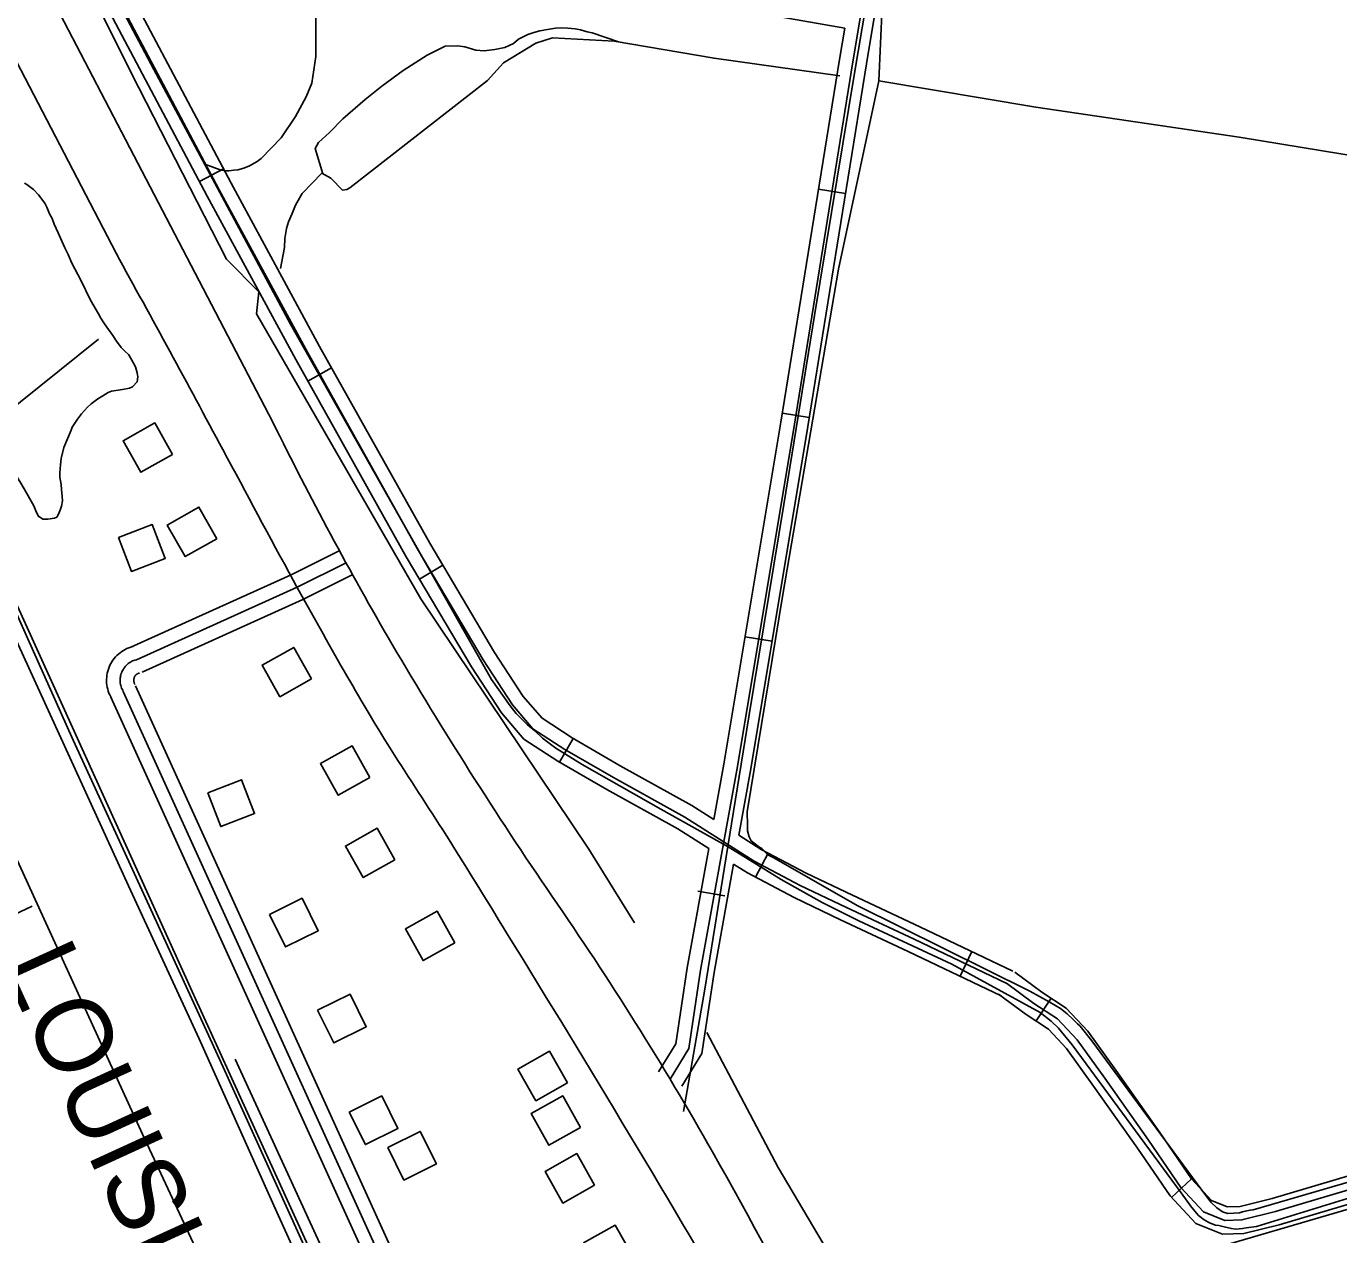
# Model space of a CAD drawing. Extents: x 3313442 to 3351311, y 721974 to 747360.
# Drawn here: x 3324635 to 3326081, y 742626 to 743958 of the extents above; entities that cross this region are included whole.
import ezdxf

# ---------------------------------------------------------------- set-up
doc = ezdxf.new("R2010")
doc.units = 0
for name, color, linetype in [('V-BLDG-OTLN', 7, 'Continuous'), ('V-DTCH-CNTR', 7, 'Continuous'), ('V-RAIL-IDEN', 7, 'Continuous'), ('V-RAIL-TRAK', 7, 'Continuous'), ('V-ROAD-CNTR', 7, 'Continuous'), ('V-SITE-VEGE', 7, 'Continuous'), ('V-TOPO-SHOR', 7, 'Continuous')]:
    doc.layers.add(name, color=color, linetype=linetype)

msp = doc.modelspace()

# ---------------------------------------------------------------- linework, layer by layer
at = {"layer": 'V-BLDG-OTLN'}
for points in [[(3324796.2, 743486), (3324776.6, 743520.9), (3324741.7, 743501.2), (3324761.4, 743466.4)], [(3324845, 743393.1), (3324825.3, 743428), (3324790.5, 743408.3), (3324810.2, 743373.5)], [(3324736.6, 743394.4), (3324750.9, 743357.1), (3324788.2, 743371.4), (3324773.9, 743408.7)], [(3324949.4, 743238.7), (3324929.8, 743273.5), (3324895, 743253.9), (3324914.6, 743219)], [(3325013.7, 743130.2), (3324994.1, 743165.1), (3324959.2, 743145.4), (3324978.9, 743110.6)], [(3324835, 743113.3), (3324849.3, 743076), (3324886.6, 743090.3), (3324872.3, 743127.6)], [(3325041.2, 743039.5), (3325021.6, 743074.3), (3324986.8, 743054.6), (3325006.4, 743019.8)], [(3324903.2, 742979.3), (3324920.9, 742943.5), (3324956.8, 742961.2), (3324939, 742997.1)], [(3325107.3, 742948.1), (3325087.7, 742982.9), (3325052.8, 742963.2), (3325072.5, 742928.4)], [(3324956.1, 742873.6), (3324973.9, 742837.7), (3325009.8, 742855.5), (3324992, 742891.3)], [(3325231.4, 742793.7), (3325211.8, 742828.5), (3325176.9, 742808.9), (3325196.6, 742774)], [(3324991, 742761.4), (3325008.8, 742725.6), (3325044.6, 742743.4), (3325026.8, 742779.2)], [(3325245.8, 742744.6), (3325226.2, 742779.4), (3325191.3, 742759.8), (3325211, 742724.9)], [(3325033.4, 742722.3), (3325051.2, 742686.5), (3325087, 742704.3), (3325069.2, 742740.1)], [(3325261.4, 742680.9), (3325241.7, 742715.7), (3325206.9, 742696), (3325226.5, 742661.2)], [(3325303.7, 742602), (3325284.1, 742636.8), (3325249.2, 742617.2), (3325268.9, 742582.3)]]:
    msp.add_lwpolyline(points, close=True, dxfattribs=at)
at = {"layer": 'V-DTCH-CNTR'}
for points in [[(3325359.3, 742762), (3325382.9, 742897), (3325408, 743053.9), (3325431.3, 743197.1), (3325470, 743430.9), (3325503.6, 743639.3), (3325547.4, 743904.1), (3325586.4, 744134.8), (3325622.1, 744360.7)], [(3326091.2, 742666.2), (3325990.7, 742635.4), (3325979.5, 742633.8), (3325975.3, 742633), (3325968.1, 742632.4), (3325963.1, 742633), (3325955.2, 742634.9), (3325949.2, 742636.3), (3325945.7, 742636.7), (3325938.9, 742639.4), (3325932.9, 742642.6), (3325926.9, 742647.5), (3325919, 742656.7), (3325907.8, 742672.4), (3325787.5, 742835.6), (3325772.4, 742854), (3325764.5, 742861.5), (3325752.5, 742871), (3325654.9, 742924.6), (3325552.4, 742972.2), (3325512.2, 742992.3), (3325467.1, 743017.7), (3325408.5, 743053.6), (3325334.4, 743095.1), (3325247.5, 743144.3), (3325218.5, 743162.3), (3325204, 743173.5), (3325195.6, 743181.4), (3325187.1, 743188.5), (3325175.1, 743200.7), (3325168.4, 743209), (3325147.8, 743238), (3324926.4, 743629.6), (3324775.8, 743910.4), (3324612.3, 744219.3)], [(3324831.8, 743805.9), (3324848.8, 743799.6), (3324854.4, 743798.7), (3324858.3, 743798.5), (3324863.9, 743799.2), (3324868.1, 743799.6), (3324874.9, 743801.4), (3324881.1, 743803.9), (3324889.4, 743808.8), (3324893.8, 743812), (3324916, 743835.1), (3324931.9, 743858.3), (3324943.4, 743880), (3324949.6, 743895.1), (3324954.2, 743924.5), (3324954.1, 743975.1)]]:
    msp.add_lwpolyline(points, dxfattribs=at)
at = {"layer": 'V-RAIL-TRAK'}
msp.add_lwpolyline([(3325183.4, 742083.9), (3324982.2, 742524.2), (3324851.9, 742811.1), (3324686.7, 743171.2), (3324525.9, 743529.9), (3324352.3, 743911.7)], dxfattribs=at)
at = {"layer": 'V-ROAD-CNTR'}
for p, q in [((3324825.9, 743786.9), (3324852.4, 743800.9)), ((3325537.8, 743773.7), (3325508.2, 743778.5)), ((3324945.4, 743566.9), (3324971.5, 743581.6)), ((3325497.9, 743526.9), (3325468.3, 743531.7)), ((3325068.3, 743348.8), (3325094.1, 743364.1)), ((3325456.9, 743280.3), (3325427.3, 743285.2)), ((3325222.6, 743147.1), (3325237.7, 743173.1)), ((3325438.6, 743020.2), (3325452.6, 743046.7)), ((3325404.8, 742999.6), (3325375.2, 743004.9)), ((3325664.2, 742911.2), (3325677.1, 742938.3)), ((3325764.3, 742886.8), (3325747.8, 742861.8)), ((3325919.2, 742687.8), (3325897.2, 742667.4))]:
    msp.add_line(p, q, dxfattribs=at)
for points in [[(3326777.2, 738600.5), (3326777.1, 738600.7), (3326618.9, 738947.8), (3326406, 739420), (3326147.3, 739979.9), (3325907.8, 740506.5), (3325622.3, 741132.3), (3325395.4, 741626.9), (3325163.2, 742137.4), (3324819.8, 742890.4), (3324514.3, 743562.6), (3324154.8, 744349), (3323646.9, 745459.8), (3323606.5, 745547.9)], [(3325344.5, 742797.8), (3325365.2, 742831.4), (3325378.2, 742917.7), (3325418.7, 743142.1), (3325481.5, 743519.4), (3325546, 743918.7), (3325588.2, 744171.4), (3325654.9, 744571.6), (3325704.6, 744877.6), (3325754.2, 745150), (3325797.8, 745351.5), (3325807.5, 745428.7), (3325815.3, 745539.7), (3325817, 745551.1)], [(3325387.2, 743052), (3325353.1, 743073.6), (3325274.7, 743117), (3325220.8, 743148.2), (3325183.5, 743172.5), (3325158.7, 743201.2), (3325125.6, 743252), (3325053.8, 743373.2), (3324932.1, 743590.7), (3324834.4, 743770.7), (3324681.9, 744058.7), (3324477, 744455), (3324335.4, 744735.5), (3324285.6, 744832.2), (3324223.7, 744944), (3324126.8, 745120.6), (3324051.9, 745259.1), (3323992.4, 745355.3), (3323938.3, 745452.4), (3323935.8, 745486.4), (3323909.5, 745527.2), (3323903.2, 745542.7)], [(3323865.9, 745377.3), (3324734.2, 743707.7)], [(3324906.8, 743521.6), (3324518.8, 744265.4), (3324030.3, 745215.2)], [(3325715.8, 742903.2), (3325613.4, 742952), (3325539, 742986.7), (3325487.8, 743011.2), (3325437.2, 743037.9), (3325360.8, 743086.5), (3325282.1, 743130), (3325228.7, 743161), (3325193.4, 743183.9), (3325170.7, 743210.2), (3325138.4, 743259.9), (3325066.8, 743380.7), (3324945.2, 743597.9), (3324847.7, 743777.8), (3324695.2, 744065.6), (3324490.4, 744461.8), (3324348.8, 744742.3), (3324298.8, 744839.2), (3324236.8, 744951.2), (3324140, 745127.7)], [(3325392.9, 743083.9), (3325368.5, 743099.4), (3325289.5, 743143.1), (3325236.5, 743173.8), (3325203.4, 743195.4), (3325182.7, 743219.3), (3325151.1, 743267.9), (3325079.8, 743388.2), (3324958.3, 743605.1), (3324860.9, 743784.8), (3324708.5, 744072.6), (3324503.7, 744468.6), (3324421.8, 744631)], [(3325537, 743955.8), (3325291, 743999.1), (3325020.3, 744042.4), (3324803.9, 744077.1), (3324748.9, 744095), (3324711.8, 744128.7), (3324681.9, 744176.9), (3324654.3, 744223.4), (3324637.3, 744284.2), (3324644.5, 744351.2), (3324671.2, 744541.9), (3324678.2, 744583.6)], [(3325645.8, 744425.8), (3325603, 744168.9), (3325560.8, 743916.3), (3325496.3, 743517), (3325433.4, 743139.5), (3325420.3, 743066.5)], [(3325537, 743955.8), (3325531.2, 743921.1), (3325466.7, 743521.8), (3325403.9, 743144.7), (3325392.9, 743083.9)], [(3324750.2, 743273.6), (3324927.1, 743353.3), (3324980.7, 743380.1)], [(3324756.4, 743259.9), (3324933.6, 743339.8), (3324987.4, 743366.7)], [(3324762.6, 743246.2), (3324940, 743326.2), (3324994.1, 743353.3)], [(3324729, 743217.5), (3324728.1, 743219.1), (3324727.1, 743221.1), (3324726.2, 743223.2), (3324725.4, 743225.3), (3324724.8, 743227.4), (3324724.3, 743229.6), (3324723.9, 743231.8), (3324723.6, 743234), (3324723.5, 743236.3), (3324723.5, 743238.5), (3324723.7, 743240.8), (3324723.9, 743243), (3324724.3, 743245.2), (3324724.9, 743247.4), (3324725.5, 743249.5), (3324726.3, 743251.6), (3324727.2, 743253.7), (3324728.2, 743255.7), (3324729.4, 743257.6), (3324730.6, 743259.5), (3324732, 743261.3), (3324733.4, 743263), (3324735, 743264.6), (3324736.6, 743266.1), (3324738.4, 743267.5), (3324740.2, 743268.9), (3324742.1, 743270.1), (3324744, 743271.2), (3324746, 743272.1), (3324748.1, 743273), (3324750.2, 743273.7), (3324752.2, 743274.3), (3324752.8, 743274.5)], [(3324742, 743225), (3324741.3, 743226.2), (3324740.7, 743227.4), (3324740.1, 743228.7), (3324739.7, 743230), (3324739.3, 743231.3), (3324739, 743232.6), (3324738.7, 743233.9), (3324738.6, 743235.3), (3324738.5, 743236.7), (3324738.5, 743238), (3324738.6, 743239.4), (3324738.8, 743240.7), (3324739, 743242.1), (3324739.3, 743243.4), (3324739.7, 743244.7), (3324740.2, 743246), (3324740.8, 743247.2), (3324741.4, 743248.5), (3324742.1, 743249.6), (3324742.8, 743250.8), (3324743.6, 743251.8), (3324744.5, 743252.9), (3324745.5, 743253.9), (3324746.5, 743254.8), (3324747.5, 743255.7), (3324748.6, 743256.5), (3324749.8, 743257.2), (3324751, 743257.9), (3324752.2, 743258.5), (3324753.5, 743259), (3324754.8, 743259.4), (3324756.1, 743259.8), (3324756.4, 743259.9)], [(3324755, 743232.5), (3324754.5, 743233.3), (3324754.3, 743233.8), (3324754.1, 743234.2), (3324753.9, 743234.7), (3324753.8, 743235.1), (3324753.7, 743235.6), (3324753.6, 743236.1), (3324753.5, 743236.6), (3324753.5, 743237), (3324753.5, 743237.5), (3324753.5, 743238), (3324753.6, 743238.5), (3324753.7, 743239), (3324753.8, 743239.4), (3324753.9, 743239.9), (3324754.1, 743240.4), (3324754.3, 743240.8), (3324754.5, 743241.2), (3324754.8, 743241.6), (3324755, 743242), (3324755.3, 743242.4), (3324755.6, 743242.8), (3324756, 743243.1), (3324756.3, 743243.5), (3324756.7, 743243.8), (3324757.1, 743244.1), (3324757.5, 743244.3), (3324757.9, 743244.6), (3324758.4, 743244.8), (3324758.8, 743245), (3324759.3, 743245.1), (3324759.9, 743245.3), (3324759.9, 743245.3)], [(3325051.1, 742580.7), (3324755.6, 743231.2)], [(3325023.8, 742568.3), (3324728.3, 743218.8)], [(3325037.5, 742574.5), (3324742, 743225)], [(3325722.2, 742916.8), (3325619.8, 742965.5), (3325545.4, 743000.3), (3325494.6, 743024.6), (3325444.8, 743050.9), (3325420.3, 743066.5)], [(3325387.2, 743052), (3325363.4, 742920.2), (3325350.8, 742836.7), (3325331.7, 742805.7)], [(3325414.5, 743034.6), (3325393, 742915.3), (3325379.6, 742826.1), (3325357.3, 742790)], [(3325709.3, 742889.7), (3325607, 742938.4), (3325532.5, 742973.2), (3325481.1, 742997.8), (3325429.7, 743024.9), (3325414.5, 743034.6)], [(3325724.4, 742915.5), (3325754.1, 742893.5), (3325781, 742875.8), (3325804.7, 742850.7), (3325835.8, 742807.5), (3325884.2, 742739), (3325919.2, 742687.8), (3325941.2, 742664.1), (3325958.6, 742657.2), (3325972.7, 742657.5), (3326007.9, 742666.2), (3326340.7, 742765), (3326433.2, 742792.6)], [(3326345, 742750.6), (3326011.8, 742651.8), (3325974.7, 742642.6), (3325955.9, 742642.1), (3325932.5, 742651.4), (3325907.4, 742678.5), (3325871.9, 742730.4), (3325823.5, 742798.8), (3325793.1, 742841.2), (3325771.3, 742864.2), (3325745.5, 742881.2), (3325715.4, 742903.5)], [(3325706.5, 742891.4), (3325736.9, 742868.9), (3325761.6, 742852.7), (3325781.5, 742831.6), (3325811.3, 742790.1), (3325859.6, 742721.8), (3325895.6, 742669.1), (3325923.8, 742638.7), (3325953.2, 742627), (3325976.7, 742627.6), (3326015.8, 742637.3), (3326349.2, 742736.2)]]:
    msp.add_lwpolyline(points, dxfattribs=at)
for centre, radius, start, end in [((3328547.6, 745317.6), 4059.7, 206.2563, 210.18), ((3329216.2, 745733.3), 4846.6, 210.4554, 214.3427), ((3322215.3, 740917.9), 3650.5, 29.5371, 34.7576), ((3308986.9, 732950.9), 19022.9, 30.17239, 31.7431), ((3316234.4, 737586), 10496.8, 26.48386, 29.2662)]:
    msp.add_arc(centre, radius, start, end, dxfattribs=at)
msp.add_spline([(3324734.2, 743707.7), (3324851.7, 743491.5), (3324929.3, 743347.4), (3324982.2, 743252.9), (3325033.5, 743166.4), (3325094, 743072.4), (3325164.3, 742959)], degree=3, dxfattribs=at)
at = {"layer": 'V-SITE-VEGE'}
for points in [[(3324633, 743785.1), (3324635.6, 743783.6), (3324642.9, 743777.9), (3324648.5, 743772.3), (3324655.7, 743762.8), (3324657.7, 743758.4), (3324660.6, 743751.3), (3324663.5, 743746), (3324665.8, 743739.8), (3324670.1, 743730.1), (3324673.3, 743723.6), (3324677.6, 743713.6), (3324681.1, 743706.5), (3324685.4, 743696.7), (3324695.2, 743678.1), (3324705.9, 743656), (3324714.8, 743640.9), (3324717.4, 743636.2), (3324720.6, 743631.2), (3324723.8, 743626.2), (3324730.5, 743617), (3324734.5, 743610.8), (3324739.8, 743604), (3324743.3, 743600.4), (3324748.2, 743595.7), (3324753.1, 743586.5), (3324755.4, 743582.7), (3324757.4, 743575.9), (3324758, 743571.5), (3324757.1, 743566.2), (3324752.3, 743560.7), (3324748.8, 743559.2), (3324741.1, 743557.8), (3324729, 743555.9), (3324725.2, 743554.4), (3324719.6, 743550.7), (3324714, 743547.2), (3324706.6, 743541.7), (3324702.7, 743538.2), (3324695.9, 743530.9), (3324691.7, 743525.1), (3324685.8, 743516), (3324684.6, 743512.8), (3324676.5, 743493.8), (3324673.4, 743481.7), (3324672.8, 743474.7), (3324672.1, 743465.9), (3324672, 743460.9), (3324673.7, 743452.9), (3324674, 743447.6), (3324674.8, 743439.7), (3324675, 743435), (3324673.8, 743429.1), (3324672.9, 743425.9), (3324670.5, 743420.1), (3324668.7, 743417.1)], [(3324668.7, 743417.1), (3324666.3, 743415.7), (3324658.7, 743414.6), (3324653.4, 743414.6), (3324648.4, 743417.9), (3324646.4, 743422), (3324643.3, 743429.4), (3324632.6, 743448), (3324629.1, 743454.5), (3324622.1, 743465.8), (3324617.2, 743474.3)]]:
    msp.add_lwpolyline(points, dxfattribs=at)
at = {"layer": 'V-TOPO-SHOR'}
for points in [[(3325574.4, 743897.6), (3325578.4, 743979.9), (3325622.5, 744237.4), (3325644.8, 744393.5)], [(3324603.8, 744200.7), (3324751, 743905.9), (3324855.6, 743701.3), (3324891.4, 743665.2), (3324888.6, 743641), (3325070, 743327.1), (3325254.9, 743051.2), (3325305.2, 742970.1)], [(3325287.6, 743940.7), (3325258.5, 743950.8), (3325253, 743951.9), (3325245.8, 743953.8), (3325239.9, 743954.9), (3325231.9, 743955.9), (3325224.5, 743956.1), (3325218.3, 743955.9), (3325211.6, 743954.7), (3325201, 743953), (3325194.3, 743951.1), (3325187.9, 743948.8), (3325177.6, 743943.5), (3325172, 743938.9), (3325162.3, 743934.5), (3325151.5, 743932.4), (3325139.7, 743930.7), (3325130.6, 743931.5), (3325118.2, 743935.1), (3325110.5, 743936.4), (3325096.6, 743936), (3325076.9, 743925.9), (3325050.3, 743909.3), (3325026.8, 743892), (3325008.4, 743877.2), (3324983.8, 743855.7), (3324969.2, 743840.9), (3324957.2, 743829.9), (3324953.6, 743823.2), (3324961.9, 743795.4)], [(3324915.3, 743690.9), (3324919.8, 743714.1), (3324920, 743724.1), (3324921.8, 743734.9), (3324924.1, 743742.2), (3324928.1, 743751.7), (3324931.9, 743760.6), (3324934.7, 743765.9), (3324937.9, 743771.6), (3324939.1, 743773.7), (3324960.9, 743795.9), (3324970.7, 743790.4), (3324971.1, 743790), (3324983.5, 743777.3), (3324988.4, 743778.1), (3324991.6, 743780), (3325143.5, 743898.1), (3325160.8, 743917.4), (3325196.6, 743939.3), (3325214.9, 743945), (3325282.8, 743941.5), (3325393.1, 743922.7), (3325531.7, 743903.3)], [(3326300, 742745), (3325986.9, 742653.7), (3325983.6, 742653.4), (3325978.4, 742652.1), (3325975.3, 742651.5), (3325972, 742650.6), (3325965.8, 742650.1), (3325959, 742649.7), (3325953.1, 742651.6), (3325946.9, 742655.8), (3325940.6, 742662.2), (3325930.4, 742675.3), (3325809.3, 742839.9), (3325796.3, 742856.2), (3325793.4, 742858.8), (3325788.8, 742863.5), (3325782.2, 742869.7), (3325774.6, 742875.4), (3325762.3, 742883), (3325741.1, 742894.8), (3325550.8, 742988.9), (3325458.8, 743041.7), (3325452.1, 743045), (3325445.6, 743051.7), (3325443.4, 743053.1), (3325440.4, 743055.3), (3325437.3, 743057.6), (3325433.8, 743060.2), (3325431.6, 743064.7), (3325429.7, 743071.3), (3325429.8, 743077.4), (3325429.6, 743092.4), (3325468.9, 743331.9), (3325530, 743690.4), (3325574.4, 743897.6)], [(3325574.4, 743897.6), (3325747.4, 743868.8), (3325971.8, 743835.5), (3326583.1, 743735.4)], [(3324578.2, 743521.5), (3324586.3, 743519.1), (3324592.2, 743518.3), (3324597.1, 743520.3), (3324598.8, 743521.4), (3324606.2, 743526.1), (3324714.7, 743613.2)], [(3325032.8, 742158.9), (3324763, 742737.2), (3324436, 743451.8), (3324397.7, 743496.8), (3324359.5, 743541.8), (3324338, 743557.9)], [(3324825.5, 742842.2), (3324747.7, 743010.9), (3324584.5, 743366.5), (3324571.2, 743388.6), (3324556.2, 743409.6), (3324509.1, 743496.1), (3324493.3, 743531.1)], [(3324488.5, 742642.3), (3324459, 742734), (3324454.8, 742779.5), (3324455.3, 742845.1), (3324456.1, 742893.7), (3324460.5, 742903.3), (3324505.7, 742924.5), (3324641.4, 742988.2)], [(3325384.9, 742849), (3325463.8, 742700.4), (3325557.1, 742542.8), (3325556.3, 742515.3), (3325560.3, 742508.8), (3325584.5, 742505.9), (3326610.5, 742806.3), (3326857.4, 742878.8), (3327047.6, 742934.1), (3327068.2, 742915.4), (3327201.3, 742643.3), (3327269.3, 742519.4)], [(3325242.7, 741927.3), (3325135.1, 742151.5), (3325026.4, 742397.2), (3324911.2, 742651.2), (3324825.5, 742842.2)], [(3324865.3, 742819.9), (3325003.9, 742518.2), (3325110.4, 742278.3), (3325269, 741941.5)]]:
    msp.add_lwpolyline(points, dxfattribs=at)

# ---------------------------------------------------------------- texts
at = {"layer": 'V-RAIL-IDEN'}
msp.add_text('LOUISIANA', height=83, rotation=294.5973, dxfattribs=at).set_placement((3324606.5, 742924.1))

doc.saveas('drawing.dxf')
